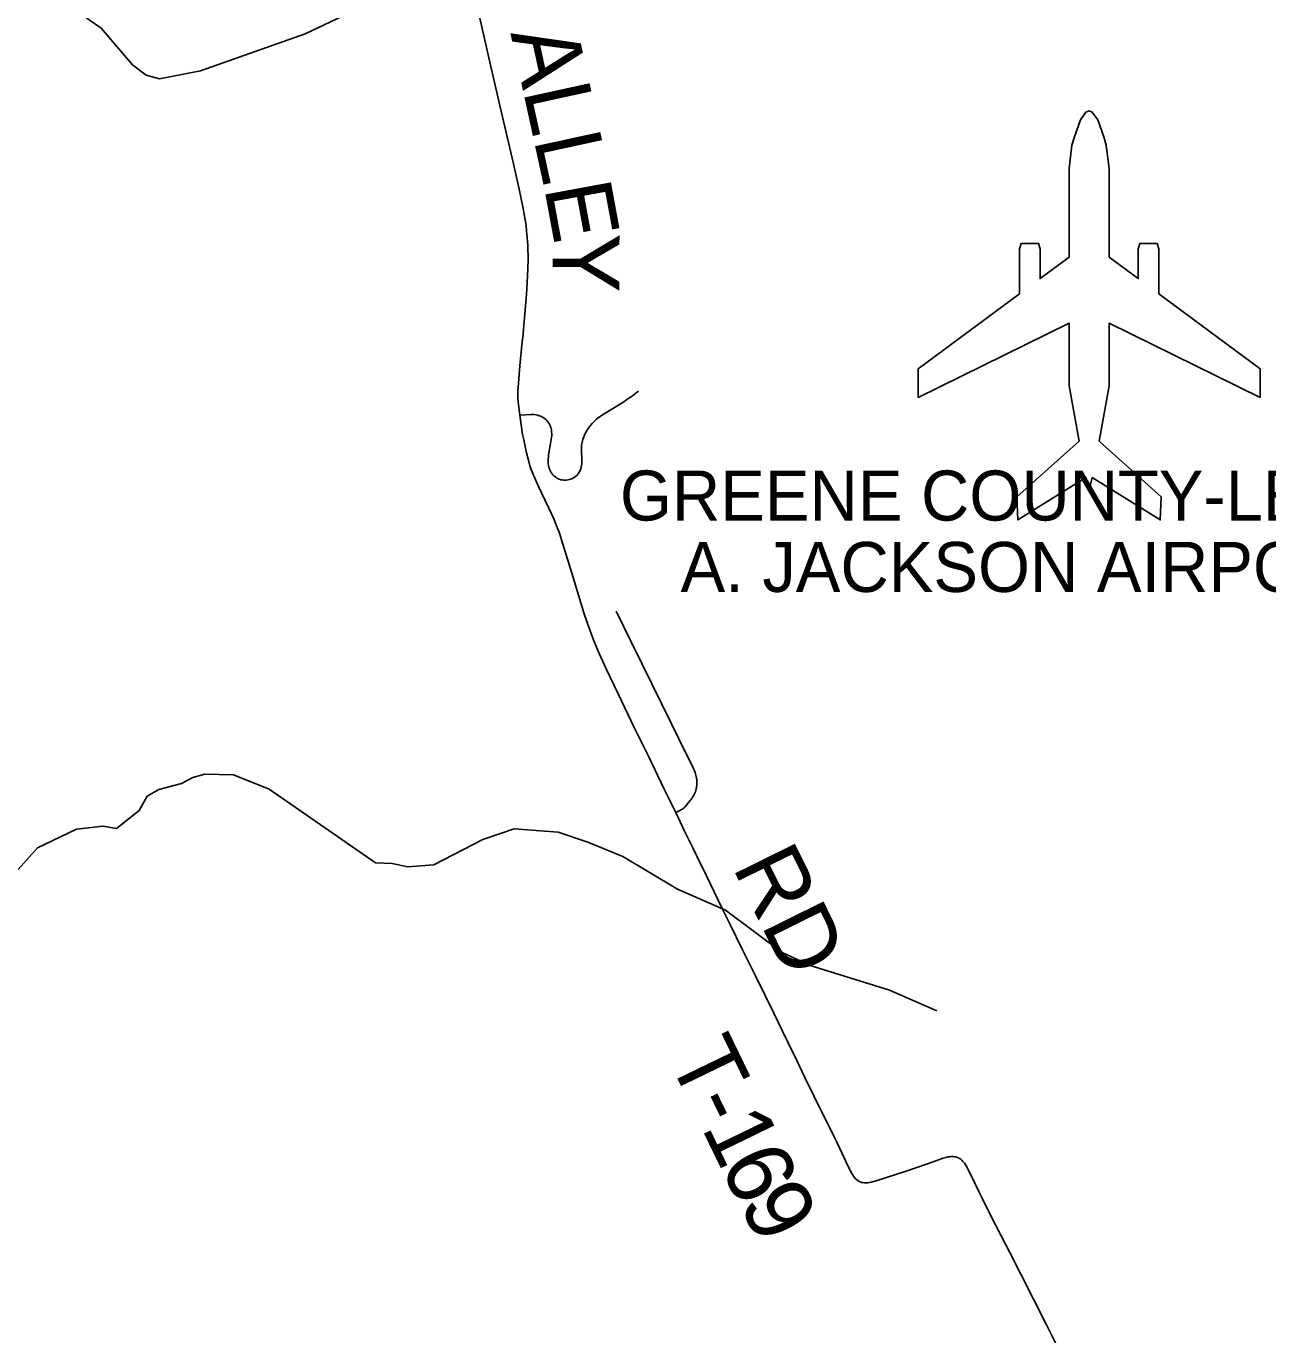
# Model space of a CAD drawing. Extents: x 1410790 to 1770854, y 448063 to 770588.
# Drawn here: x 1544730 to 1550315, y 615190 to 621077 of the extents above; entities that cross this region are included whole.
import ezdxf

# ---------------------------------------------------------------- set-up
doc = ezdxf.new("R2010")
doc.units = 0
for name, color, linetype in [('GM_X_Airport_Class_2', 7, 'Continuous'), ('GM_X_Airport_Location_Class_2', 7, 'Continuous'), ('GM_X_Airport_Text_Class_2', 7, 'Continuous'), ('GM_X_Minor_River', 7, 'Continuous'), ('GM_X_Township_Road', 7, 'Continuous'), ('GM_X_Township_Road_Text', 7, 'Continuous')]:
    doc.layers.add(name, color=color, linetype=linetype)

msp = doc.modelspace()

# ---------------------------------------------------------------- linework, layer by layer
at = {"layer": 'GM_X_Airport_Class_2'}
msp.add_lwpolyline([(1549198.6, 619873.7), (1548742.2, 619536.2), (1548742.2, 619406.7), (1549421.2, 619741.3), (1549421.2, 619459.5), (1549466.3, 619210.1), (1549186.9, 618959.5), (1549191.2, 618856.3), (1549497.3, 619046), (1549511.4, 618990.4), (1549525.5, 619046), (1549831.5, 618856.3), (1549835.9, 618959.5), (1549556.5, 619210.1), (1549601.6, 619459.5), (1549601.6, 619741.3), (1550280.6, 619406.7), (1550280.6, 619536.2), (1549824.2, 619873.7), (1549824.2, 620075.1), (1549817.1, 620099.6), (1549739.4, 620099.6), (1549732.3, 620075.1), (1549732.3, 619941.6), (1549601.6, 620038.3), (1549601.6, 620038.3), (1549601.6, 620436.1), (1549588.4, 620541.3), (1549577.5, 620578.8), (1549550.5, 620655.5), (1549525.6, 620689.5), (1549511.4, 620695.5), (1549497.2, 620689.5), (1549472.3, 620655.4), (1549445.3, 620578.8), (1549434.3, 620541.3), (1549421.2, 620436.1), (1549421.2, 620038.3), (1549290.5, 619941.6), (1549290.5, 620075.1), (1549283.4, 620099.6), (1549205.7, 620099.6), (1549198.6, 620075.1)], close=True, dxfattribs=at)
at = {"layer": 'GM_X_Airport_Location_Class_2'}
msp.add_line((1549511.4, 619712.8), (1549511.4, 619712.8), dxfattribs=at)
at = {"layer": 'GM_X_Minor_River'}
for points in [[(1544738.2, 621347.8), (1544828.7, 621236.1), (1545067.8, 621068.3), (1545208.9, 620902.7), (1545270.1, 620857.2), (1545329.9, 620839.8), (1545514.8, 620875.9), (1545984.7, 621042.3), (1546273.7, 621178.5), (1546389.3, 621252.3), (1546439.7, 621286.4)], [(1544682.7, 617270.3), (1544781, 617380.6), (1544956.9, 617465.1), (1545075.3, 617478.6), (1545137.1, 617467.2), (1545238.9, 617549.3), (1545274.1, 617612.8), (1545326.8, 617643.8), (1545429.4, 617669.6), (1545480, 617696.6), (1545534.4, 617711.5), (1545662.5, 617708.7), (1545823.5, 617645), (1546301.9, 617313.3), (1546376.1, 617309.8)], [(1546376.1, 617309.8), (1546447.5, 617296), (1546563.9, 617304), (1546784.4, 617418.7), (1546925.6, 617466.5), (1547123.8, 617451), (1547257.3, 617406.6), (1547414.6, 617341.7), (1547660.7, 617194.9), (1547875.6, 617100.9), (1548130.9, 616909.8), (1548256.2, 616851.5), (1548613.2, 616741), (1548826.1, 616647)]]:
    msp.add_lwpolyline(points, dxfattribs=at)
at = {"layer": 'GM_X_Township_Road'}
for points in [[(1546961.7, 619658.1), (1546963.6, 619677.3), (1546970.1, 619749.1), (1546980.4, 619869.9), (1546984.2, 619925.4), (1546987, 619984.2), (1546988.2, 620029.8), (1546988.2, 620050.3), (1546987.3, 620065.7), (1546986.5, 620091.1), (1546985.2, 620110.6), (1546984.3, 620125), (1546981.1, 620156.9), (1546978.7, 620179.7), (1546976.1, 620198.9), (1546970.9, 620229.6), (1546966.1, 620256.8), (1546947.4, 620343.7), (1546922.4, 620458.3), (1546883.6, 620624.3), (1546861, 620720.1), (1546816.5, 620915.2), (1546706.7, 621398.3)], [(1546950.1, 619327.2), (1546943.1, 619386.7), (1546941.4, 619406.2), (1546941.4, 619420.5), (1546942.2, 619437.9), (1546943.1, 619450.9), (1546951.4, 619549.8), (1546961.7, 619658.1)], [(1547434.1, 619398.4), (1547451.2, 619410.3), (1547466.8, 619421.6), (1547485.3, 619435.7)], [(1546950.1, 619327.2), (1547000.6, 619330), (1547008.5, 619330.1), (1547016.1, 619329.9), (1547024.1, 619328.7), (1547031.2, 619327.1), (1547037.8, 619324.8), (1547044.2, 619322.6), (1547049.9, 619319.9), (1547056.5, 619316.2), (1547062.1, 619312.3), (1547067.5, 619307.9), (1547072.5, 619303.2), (1547077.2, 619297.7), (1547080.3, 619293.4), (1547083.1, 619289.1), (1547086.4, 619283), (1547089.1, 619276.6), (1547090.7, 619271.5), (1547092.2, 619265.8), (1547093.1, 619259.8), (1547094, 619251.7), (1547094.2, 619242.8), (1547094.2, 619235.7), (1547093.2, 619226), (1547089, 619199.6), (1547080.5, 619148.1), (1547079.5, 619139.3), (1547078.6, 619129), (1547078.4, 619120), (1547078.8, 619110), (1547080.1, 619100.5), (1547082, 619091.4), (1547083.6, 619085.7), (1547085.7, 619079.9), (1547088.3, 619074.6), (1547091.7, 619069), (1547095.7, 619063.6), (1547101.3, 619057), (1547105.5, 619053.2), (1547110.6, 619049), (1547115.5, 619045.8), (1547120.9, 619042.6), (1547128, 619039.5), (1547135.2, 619037), (1547141.1, 619035.8), (1547147.2, 619035), (1547153, 619034.7), (1547159.3, 619034.9), (1547166.7, 619035.8), (1547174.6, 619037.6), (1547179.9, 619039.3), (1547186, 619041.9), (1547190.8, 619044.3), (1547196.7, 619047.9), (1547202.5, 619052.5), (1547208.5, 619057.9), (1547213.3, 619063.8), (1547217.7, 619070), (1547222, 619077.9), (1547224.8, 619085), (1547227.1, 619092.7), (1547228.7, 619100.5), (1547229.4, 619108), (1547229.7, 619120.5), (1547229.6, 619130.8), (1547227.6, 619163.2), (1547227.5, 619174.9), (1547227.6, 619181.2), (1547228.1, 619187), (1547228.7, 619192.7), (1547229.6, 619198.3), (1547230.7, 619204), (1547232.4, 619211.4), (1547234.8, 619219.6), (1547238.3, 619229.3), (1547244.9, 619244.8), (1547249.1, 619252.8), (1547254.8, 619262.4), (1547260.8, 619271.3), (1547268.8, 619281.4), (1547276, 619289.9), (1547284.7, 619298.7), (1547293.9, 619307.3), (1547304.8, 619316.3), (1547316.2, 619324.4), (1547329.5, 619333.3), (1547413.5, 619384.6), (1547431, 619396.3), (1547434.1, 619398.4)], [(1547652.2, 617540.3), (1547600.5, 617645.3), (1547528.8, 617792.9), (1547464.1, 617925.7), (1547394, 618070.4), (1547338.8, 618185.9), (1547309.3, 618251.9), (1547284.2, 618312.7), (1547255.2, 618389.6), (1547240, 618433.1), (1547180.2, 618631.1), (1547138.8, 618765.9), (1547128.5, 618796.4), (1547119.2, 618821.4), (1547103.4, 618860.8), (1547081.2, 618909.2), (1547065, 618943.9), (1547034.5, 619005.9), (1547011.6, 619057), (1547005.6, 619072.4), (1547000.9, 619085.4), (1546996.5, 619098.9), (1546992.6, 619113.2), (1546979.4, 619164.4), (1546973.1, 619193.1), (1546968.4, 619215.9), (1546963.5, 619240.4), (1546950.1, 619327.2)], [(1547652.2, 617540.3), (1547670.4, 617548.5), (1547678, 617552.7), (1547681.9, 617555.1), (1547685.2, 617557.2), (1547689.8, 617561.1), (1547694.5, 617565.9), (1547710, 617584.4), (1547724.4, 617603.1), (1547730.5, 617613.1), (1547734.7, 617620.3), (1547737.9, 617627), (1547740.3, 617633.1), (1547742.7, 617639.8), (1547744.3, 617646.1), (1547745.5, 617651.3), (1547746.1, 617655.9), (1547747, 617663.1), (1547747.5, 617671.3), (1547747.2, 617680.8), (1547746.6, 617689.3), (1547746, 617694.9), (1547744.6, 617701), (1547742.9, 617707.1), (1547741, 617713.8), (1547738.8, 617719.9), (1547735.9, 617727.3), (1547733.4, 617733.6), (1547728.4, 617744.5), (1547699.4, 617803.7), (1547632.4, 617939.1), (1547587.7, 618030.6), (1547545.5, 618116), (1547500.8, 618207.4), (1547450.5, 618310.8), (1547417.1, 618378.6), (1547384.6, 618445.2)], [(1547690.5, 617459.1), (1547682.4, 617475.8), (1547652.2, 617540.3)], [(1549392.7, 615088.3), (1549319, 615234.9), (1549204, 615463.5), (1549154.7, 615559.8), (1549136.5, 615594.7), (1549067.2, 615728.8), (1549029.6, 615805.6), (1549015.3, 615834.4), (1548976.6, 615915.5), (1548964.9, 615939), (1548959.7, 615948.7), (1548954.1, 615957.6), (1548950.4, 615962.8), (1548946.7, 615967.4), (1548942.6, 615971.9), (1548938.2, 615976.3), (1548933.7, 615980), (1548929.1, 615983.2), (1548924.6, 615985.6), (1548920, 615987.6), (1548915.2, 615989.3), (1548910.7, 615990.6), (1548905.2, 615991.5), (1548899.8, 615991.9), (1548894.6, 615992.1), (1548889.2, 615991.9), (1548882.9, 615991.3), (1548876.8, 615990.1), (1548866.4, 615987.8), (1548855.2, 615984.6), (1548784, 615959.9), (1548687.8, 615926.8), (1548600.5, 615898), (1548553.1, 615882.9), (1548531.1, 615876.9), (1548523.7, 615875.4), (1548516.8, 615874.3), (1548510.3, 615873.6), (1548504, 615873.4), (1548498.3, 615873.9), (1548492.7, 615874.7), (1548487.3, 615876), (1548482.5, 615877.8), (1548476.9, 615880.6), (1548471.4, 615884), (1548464.9, 615888.8), (1548462.3, 615891), (1548459.1, 615894), (1548455.6, 615897.9), (1548451.3, 615904.4), (1548447.1, 615911), (1548441.7, 615920.1), (1548433, 615937.1), (1548426.7, 615949.8), (1548418.3, 615967.2), (1548410.5, 615983.4), (1548376.3, 616056.4), (1548364.9, 616080.2), (1548349, 616112.5), (1548317.3, 616177.2), (1548233.3, 616348), (1548196.2, 616424.8), (1548155.9, 616507.3), (1548132.2, 616555.9), (1548093.4, 616636.7), (1548054.5, 616716), (1548011.2, 616804.4), (1547952.9, 616921.9), (1547893.4, 617042.6), (1547861.5, 617107.4), (1547789.8, 617254.9), (1547748.4, 617340.4), (1547726.7, 617384.5), (1547704, 617431.5), (1547690.5, 617459.1)]]:
    msp.add_lwpolyline(points, dxfattribs=at)

# ---------------------------------------------------------------- texts
at = {"layer": 'GM_X_Airport_Text_Class_2'}
for s, p in [('GREENE COUNTY-LEWIS', (1547401, 618853.1)), ('A. JACKSON AIRPORT', (1547673.8, 618531.9))]:
    msp.add_text(s, height=225, rotation=0.00001, dxfattribs=at).set_placement(p)
at = {"layer": 'GM_X_Township_Road_Text'}
for s, rotation, p in [('A', 282.34588, (1546908.1, 621046.2)), ('L', 282.34785, (1546964.6, 620788.3)), ('L', 282.28244, (1547012.5, 620569.2)), ('E', 280.46565, (1547059.8, 620352.4)), ('Y', 269.81422, (1547099.2, 620146.4)), ('RD', 296.35148, (1547904.6, 617295.7)), ('T', 295.86356, (1547614.2, 616435.9)), ('-', 295.85636, (1547712.1, 616234)), ('1', 295.89125, (1547765.9, 616123)), ('6', 295.98311, (1547846.9, 615956.3)), ('9', 298.10228, (1547933.3, 615779.4))]:
    msp.add_text(s, height=300, rotation=rotation, dxfattribs=at).set_placement(p)

doc.saveas('drawing.dxf')
